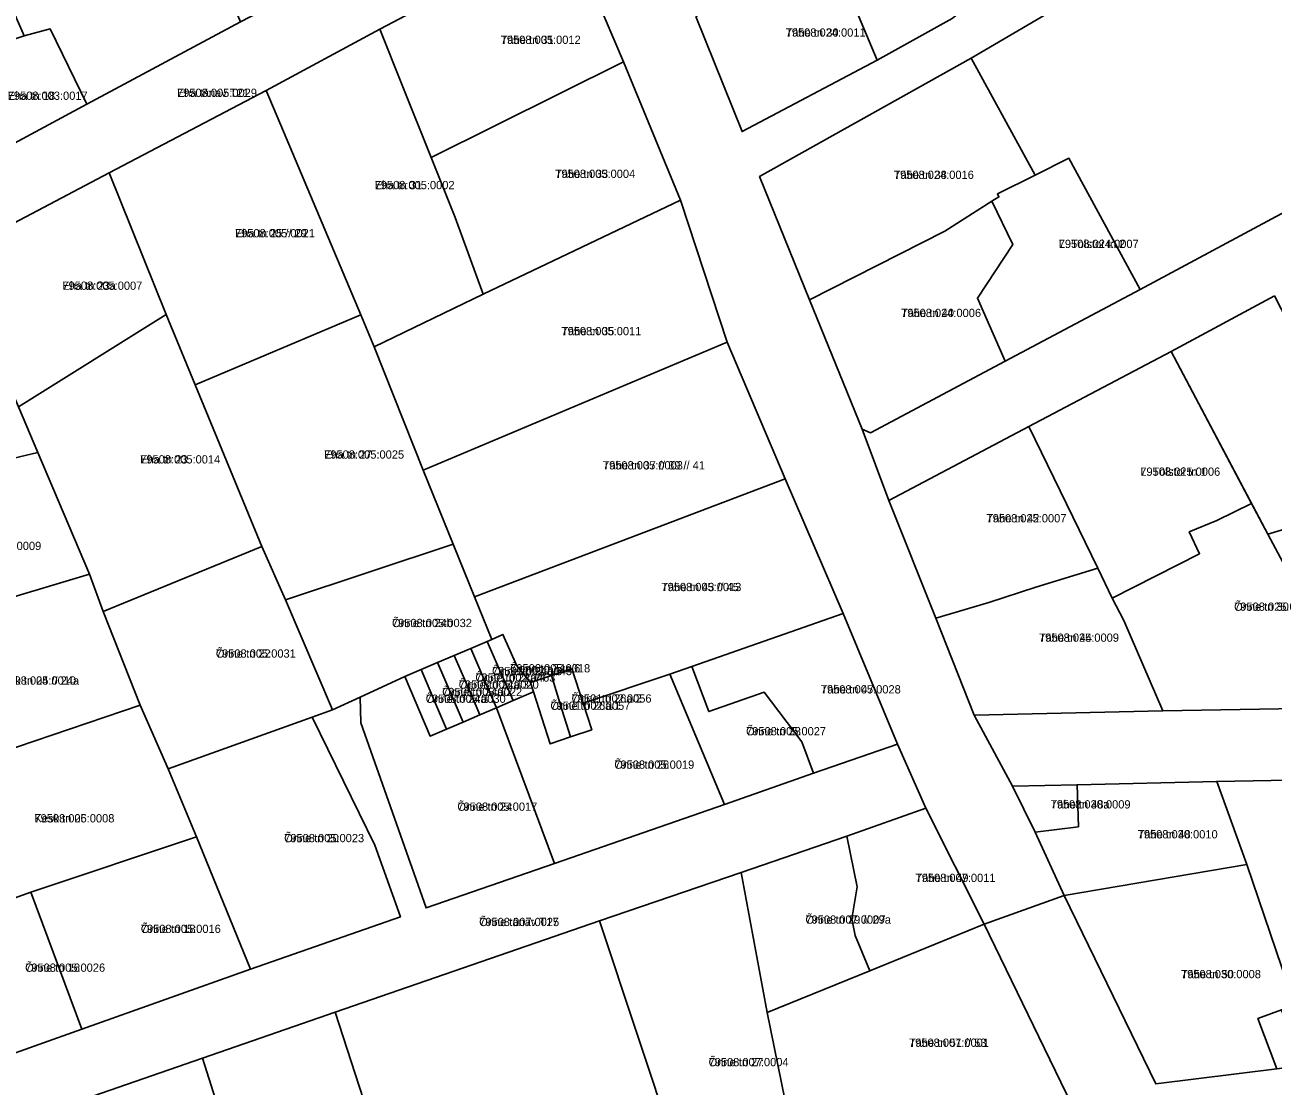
# Model space of a CAD drawing. Extents: x 643847 to 663718, y 6468443 to 6482775.
# Drawn here: x 659488 to 659714.4, y 6472933.3 to 6473125.8 of the extents above; entities that cross this region are included whole.
import ezdxf

# ---------------------------------------------------------------- set-up
doc = ezdxf.new("R2010")
doc.units = 0
for name, color, linetype in [('L_AADRESS', 7, 'Continuous'), ('PIIR', 7, 'Continuous'), ('TUNNUS', 7, 'Continuous')]:
    doc.layers.add(name, color=color, linetype=linetype)

msp = doc.modelspace()

# ---------------------------------------------------------------- linework, layer by layer
at = {"layer": 'PIIR'}
for points in [[(659681.82, 6473132.82), (659692.33, 6473139.15), (659688.78, 6473146.07), (659700.61, 6473152.18), (659714.08, 6473159.95), (659725.92, 6473166.77), (659718.67, 6473180.2), (659704.02, 6473207.36), (659744.46, 6473228.72), (659756.6, 6473235.13), (659761.09, 6473226.61), (659770.31, 6473231.48), (659792.99, 6473188.2), (659769.39, 6473178.69), (659761.04, 6473174.19), (659722.5, 6473153.43), (659721.17, 6473150.69), (659728.54, 6473138.29), (659747.13, 6473108.37), (659690.26, 6473077.81), (659677.34, 6473101.62), (659671.2, 6473098.57), (659659.6, 6473119.76)], [(659449.24, 6473070.61), (659447.76, 6473083.78), (659476.7, 6473099.33), (659499.18, 6473111.42), (659527.05, 6473126.35), (659540.35, 6473133.3), (659553.98, 6473140.48), (659581.5, 6473154.88), (659586.38, 6473142.98), (659552.34, 6473125.05), (659531.71, 6473113.93), (659503.26, 6473098.96), (659475.01, 6473084.1)], [(659499.18, 6473111.42), (659492.56, 6473125.09), (659487.81, 6473123.82), (659483.16, 6473134.43), (659488.22, 6473136.78), (659516.93, 6473150.1), (659527.05, 6473126.35)], [(659659.51, 6473129.64), (659656.17, 6473126.98), (659642.56, 6473119.43), (659633.56, 6473140.91), (659646.88, 6473148.21), (659651.28, 6473150.3)], [(659596.53, 6473119.1), (659561.65, 6473101.73), (659556.4, 6473114.87), (659552.34, 6473125.05), (659586.38, 6473142.98)], [(659609.69, 6473127.31), (659633.56, 6473140.91), (659642.56, 6473119.43), (659618.05, 6473106.44)], [(659476.7, 6473099.33), (659468.57, 6473117.42), (659487.81, 6473123.82), (659492.56, 6473125.09), (659499.18, 6473111.42)], [(659552.34, 6473125.05), (659556.4, 6473114.87), (659561.65, 6473101.73), (659565.99, 6473090.86), (659571.09, 6473076.98), (659551.31, 6473067.41), (659548.88, 6473073.18), (659534.85, 6473106.49), (659531.71, 6473113.93)], [(659606.86, 6473093.99), (659571.09, 6473076.98), (659565.99, 6473090.86), (659561.65, 6473101.73), (659596.53, 6473119.1)], [(659621.23, 6473098.29), (659659.6, 6473119.76), (659671.2, 6473098.57), (659664.36, 6473095.14), (659664.63, 6473094.61), (659663.37, 6473093.8), (659654.85, 6473088.39), (659630.28, 6473075.95)], [(659531.71, 6473113.93), (659534.85, 6473106.49), (659548.88, 6473073.18), (659518.87, 6473060.51), (659513.6, 6473073.27), (659503.26, 6473098.96)], [(659665.77, 6473064.79), (659660.73, 6473076.22), (659667.14, 6473085.95), (659663.37, 6473093.8), (659664.63, 6473094.61), (659664.36, 6473095.14), (659671.2, 6473098.57), (659677.34, 6473101.62), (659690.26, 6473077.81)], [(659503.26, 6473098.96), (659513.6, 6473073.27), (659486.81, 6473056.52), (659475.01, 6473084.1)], [(659615.32, 6473068.26), (659560.2, 6473045.02), (659551.31, 6473067.41), (659571.09, 6473076.98), (659606.86, 6473093.99)], [(659630.28, 6473075.95), (659654.85, 6473088.39), (659663.37, 6473093.8), (659667.14, 6473085.95), (659660.73, 6473076.22), (659665.77, 6473064.79), (659641.37, 6473051.81), (659639.84, 6473052.43)], [(659475.01, 6473084.1), (659486.81, 6473056.52), (659490.34, 6473048.24), (659453.91, 6473039.64), (659449.24, 6473070.61)], [(659714.62, 6473076.66), (659724.18, 6473058.05), (659733.46, 6473039.47), (659713.42, 6473033.39), (659695.86, 6473066.57)], [(659513.6, 6473073.27), (659518.87, 6473060.51), (659530.97, 6473031.18), (659502.19, 6473019.39), (659499.69, 6473026.15), (659490.34, 6473048.24), (659486.81, 6473056.52)], [(659518.87, 6473060.51), (659548.88, 6473073.18), (659551.31, 6473067.41), (659560.2, 6473045.02), (659565.64, 6473031.57), (659535.25, 6473021.51), (659530.97, 6473031.18)], [(659625.86, 6473043.42), (659569.49, 6473022.03), (659560.2, 6473045.02), (659615.32, 6473068.26)], [(659695.86, 6473066.57), (659710.48, 6473038.95), (659704.14, 6473035.91), (659699.16, 6473033.8), (659701.04, 6473029.86), (659685.18, 6473021.77), (659682.59, 6473027.21), (659670.08, 6473052.94)], [(659644.64, 6473039.5), (659670.08, 6473052.94), (659682.59, 6473027.21), (659671.31, 6473023.8), (659662.83, 6473021.03), (659653.17, 6473018.15)], [(659453.91, 6473039.64), (659490.34, 6473048.24), (659499.69, 6473026.15), (659479.28, 6473020.02), (659457.21, 6473012.83)], [(659636.37, 6473018.98), (659608.94, 6473009.41), (659604.92, 6473008.01), (659589.23, 6473002.71), (659587.18, 6473008.99), (659583.49, 6473007.74), (659579.66, 6473006.47), (659577.2, 6473009.52), (659574.68, 6473015.2), (659572.64, 6473014.3), (659569.49, 6473022.03), (659625.86, 6473043.42)], [(659729.43, 6473001.98), (659728.59, 6473005.04), (659713.42, 6473033.39), (659733.46, 6473039.47), (659748.41, 6473043.42), (659759.89, 6473002.34)], [(659713.42, 6473033.39), (659728.59, 6473005.04), (659729.43, 6473001.98), (659694.35, 6473001.32), (659687.3, 6473017.73), (659685.18, 6473021.77), (659701.04, 6473029.86), (659699.16, 6473033.8), (659704.14, 6473035.91), (659710.48, 6473038.95)], [(659535.25, 6473021.51), (659543.78, 6473001.52), (659540.06, 6473000.2), (659513.93, 6472990.82), (659508.88, 6473002.36), (659502.19, 6473019.39), (659530.97, 6473031.18)], [(659548.78, 6473003.84), (659543.78, 6473001.52), (659535.25, 6473021.51), (659565.64, 6473031.57), (659569.49, 6473022.03), (659572.64, 6473014.3), (659571.8, 6473013.94), (659568.85, 6473012.67), (659565.86, 6473011.41), (659562.83, 6473010.12), (659559.84, 6473008.85), (659556.91, 6473007.6)], [(659457.21, 6473012.83), (659479.28, 6473020.02), (659499.69, 6473026.15), (659502.19, 6473019.39), (659508.88, 6473002.36), (659460.74, 6472986.05)], [(659653.17, 6473018.15), (659662.83, 6473021.03), (659671.31, 6473023.8), (659682.59, 6473027.21), (659685.18, 6473021.77), (659687.3, 6473017.73), (659694.35, 6473001.32), (659660.17, 6473000.56)], [(659608.94, 6473009.41), (659636.37, 6473018.98), (659646.26, 6472995.33), (659630.99, 6472990.01), (659628.87, 6472995.7), (659622.04, 6473004.75), (659612.02, 6473001.21)], [(659576.54, 6473003.22), (659574.79, 6473007.17), (659571.8, 6473013.94), (659572.64, 6473014.3), (659574.68, 6473015.2), (659577.2, 6473009.52), (659579.66, 6473006.47), (659580.21, 6473004.8)], [(659571.77, 6473005.87), (659573.49, 6473001.9), (659570.5, 6473000.62), (659568.78, 6473004.62), (659565.86, 6473011.41), (659568.85, 6473012.67)], [(659574.79, 6473007.17), (659576.54, 6473003.22), (659573.49, 6473001.9), (659571.77, 6473005.87), (659568.85, 6473012.67), (659571.8, 6473013.94)], [(659564.43, 6472998.01), (659562.27, 6473003.1), (659559.84, 6473008.85), (659562.83, 6473010.12), (659565.29, 6473004.4), (659567.47, 6472999.32)], [(659567.47, 6472999.32), (659565.29, 6473004.4), (659562.83, 6473010.12), (659565.86, 6473011.41), (659568.78, 6473004.62), (659570.5, 6473000.62)], [(659564.43, 6472998.01), (659561.5, 6472996.75), (659556.91, 6473007.6), (659559.84, 6473008.85), (659562.27, 6473003.1)], [(659584.05, 6472973.67), (659573.49, 6473001.9), (659576.54, 6473003.22), (659580.21, 6473004.8), (659581.71, 6473000.06), (659583.23, 6472995.36), (659586.92, 6472996.63), (659590.77, 6472997.93), (659589.23, 6473002.71), (659604.92, 6473008.01), (659614.86, 6472984.38)], [(659589.23, 6473002.71), (659590.77, 6472997.93), (659586.92, 6472996.63), (659585.44, 6473001.4), (659583.49, 6473007.74), (659587.18, 6473008.99)], [(659604.92, 6473008.01), (659608.94, 6473009.41), (659612.02, 6473001.21), (659622.04, 6473004.75), (659628.87, 6472995.7), (659630.99, 6472990.01), (659614.86, 6472984.38)], [(659560.75, 6472965.58), (659548.9, 6472999.17), (659548.78, 6473003.84), (659556.91, 6473007.6), (659561.5, 6472996.75), (659564.43, 6472998.01), (659567.47, 6472999.32), (659570.5, 6473000.62), (659573.49, 6473001.9), (659584.05, 6472973.67)], [(659585.44, 6473001.4), (659586.92, 6472996.63), (659583.23, 6472995.36), (659581.71, 6473000.06), (659580.21, 6473004.8), (659579.66, 6473006.47), (659583.49, 6473007.74)], [(659469.29, 6472920.74), (659467.66, 6472932.75), (659482.66, 6472938.01), (659498.31, 6472943.6), (659528.87, 6472954.49), (659556.08, 6472963.96), (659551.43, 6472976.97), (659540.06, 6473000.2), (659543.78, 6473001.52), (659548.78, 6473003.84), (659548.9, 6472999.17), (659560.75, 6472965.58), (659584.05, 6472973.67), (659614.86, 6472984.38), (659630.99, 6472990.01), (659646.26, 6472995.33), (659651.39, 6472983.7), (659637.07, 6472978.61), (659617.89, 6472972), (659592.17, 6472963.23), (659544.25, 6472946.66), (659520.18, 6472938.33), (659495.73, 6472929.88)], [(659460.74, 6472986.05), (659508.88, 6473002.36), (659513.93, 6472990.82), (659519.1, 6472978.48), (659489.03, 6472968.43), (659477.73, 6472964.39), (659464.2, 6472959.84)], [(659678.8, 6472987.93), (659667.08, 6472987.68), (659660.17, 6473000.56), (659694.35, 6473001.32), (659729.43, 6473001.98), (659759.89, 6473002.34), (659789.76, 6473002.61), (659791.38, 6472990.01), (659763.68, 6472989.7), (659733.77, 6472989.07), (659704.16, 6472988.53)], [(659513.93, 6472990.82), (659540.06, 6473000.2), (659551.43, 6472976.97), (659556.08, 6472963.96), (659528.87, 6472954.49), (659519.1, 6472978.48)], [(659667.08, 6472987.68), (659678.8, 6472987.93), (659679.06, 6472980.33), (659671.2, 6472979.34)], [(659671.2, 6472979.34), (659679.06, 6472980.33), (659678.8, 6472987.93), (659704.16, 6472988.53), (659709.6, 6472973.45), (659676.47, 6472967.86)], [(659733.77, 6472989.07), (659747.46, 6472939.85), (659726.36, 6472937.82), (659725.08, 6472943.28), (659722.69, 6472949.57), (659718.68, 6472948.68), (659718.08, 6472948.55), (659709.6, 6472973.45), (659704.16, 6472988.53)], [(659661.98, 6472962.61), (659641.22, 6472954.16), (659638.58, 6472960.6), (659637.95, 6472963.59), (659638.9, 6472969.39), (659637.07, 6472978.61), (659651.39, 6472983.7)], [(659498.31, 6472943.6), (659489.03, 6472968.43), (659519.1, 6472978.48), (659528.87, 6472954.49)], [(659638.9, 6472969.39), (659637.95, 6472963.59), (659638.58, 6472960.6), (659641.22, 6472954.16), (659622.63, 6472946.59), (659617.89, 6472972), (659637.07, 6472978.61)], [(659617.89, 6472972), (659622.63, 6472946.59), (659628.41, 6472918.15), (659631.79, 6472905.23), (659612.59, 6472901.91), (659592.17, 6472963.23)], [(659676.47, 6472967.86), (659709.6, 6472973.45), (659718.08, 6472948.55), (659718.68, 6472948.68), (659718.86, 6472948.18), (659715.87, 6472947.09), (659711.61, 6472945.53), (659715.05, 6472936.4), (659693.11, 6472933.65)], [(659498.31, 6472943.6), (659482.66, 6472938.01), (659477.73, 6472964.39), (659489.03, 6472968.43)], [(659592.17, 6472963.23), (659612.59, 6472901.91), (659561.79, 6472892.6), (659544.25, 6472946.66)], [(659677.88, 6472929.85), (659628.41, 6472918.15), (659622.63, 6472946.59), (659641.22, 6472954.16), (659661.98, 6472962.61)], [(659520.17, 6472938.33), (659544.25, 6472946.66), (659561.79, 6472892.6), (659537.58, 6472887.78), (659526.44, 6472918.66)], [(659711.61, 6472945.53), (659715.87, 6472947.09), (659718.24, 6472940.76), (659719.66, 6472936.98), (659715.05, 6472936.4)], [(659507.26, 6472895.16), (659495.73, 6472929.88), (659520.17, 6472938.33), (659526.44, 6472918.66), (659537.58, 6472887.78), (659511.49, 6472883.5)]]:
    msp.add_lwpolyline(points, close=True, dxfattribs=at)
for points in [[(659681.82, 6473132.82), (659659.6, 6473119.76), (659621.23, 6473098.29), (659630.28, 6473075.95), (659639.84, 6473052.43), (659644.64, 6473039.5), (659653.17, 6473018.15), (659660.17, 6473000.56), (659667.08, 6472987.68), (659671.2, 6472979.34), (659676.47, 6472967.86), (659661.98, 6472962.61), (659651.39, 6472983.7), (659646.26, 6472995.33), (659636.37, 6473018.98), (659625.86, 6473043.42), (659615.32, 6473068.26), (659606.86, 6473093.99), (659596.53, 6473119.1), (659586.38, 6473142.98)], [(659609.69, 6473127.31), (659618.05, 6473106.44), (659642.56, 6473119.43), (659656.17, 6473126.98)], [(659714.62, 6473076.66), (659695.86, 6473066.57), (659670.08, 6473052.94), (659644.64, 6473039.5), (659639.84, 6473052.43), (659641.37, 6473051.81), (659665.77, 6473064.79), (659690.26, 6473077.81), (659747.13, 6473108.37)], [(659702.07, 6472825.81), (659699.45, 6472839.66), (659696.38, 6472856.08), (659694.76, 6472864.74), (659688.34, 6472893.87), (659687.31, 6472897.88), (659685.41, 6472905.3), (659679.6, 6472926.12), (659677.88, 6472929.85), (659661.98, 6472962.61), (659676.47, 6472967.86), (659693.11, 6472933.65), (659715.05, 6472936.4), (659719.66, 6472936.98), (659722.92, 6472937.38), (659726.36, 6472937.82), (659727.87, 6472932.88), (659695.39, 6472928.8), (659706.3, 6472905.59), (659710.07, 6472886.41), (659720, 6472839.17), (659721.91, 6472827.14)]]:
    msp.add_lwpolyline(points, dxfattribs=at)

# ---------------------------------------------------------------- texts
at = {"layer": 'L_AADRESS'}
for s, p in [('Tähe tn 31', (659574.28, 6473122.36)), ('Tähe tn 30', (659625.96, 6473123.68)), ('Eha tänav T21', (659515.56, 6473112.74)), ('Eha tn 18', (659484.85, 6473112.21)), ('Tähe tn 33', (659584.16, 6473098.04)), ('Tähe tn 38', (659645.59, 6473097.86)), ('Eha tn 31', (659551.4, 6473096)), ('Eha tn 25 // 29', (659526.07, 6473087.26)), ('L. Tolstoi tn 2', (659675.49, 6473085.33)), ('Eha tn 23a', (659494.77, 6473077.74)), ('Tähe tn 40', (659646.9, 6473072.8)), ('Tähe tn 35', (659585.28, 6473069.5)), ('Eha tn 27', (659542.25, 6473047.11)), ('Eha tn 23', (659508.89, 6473046.23)), ('Tähe tn 37 // 39 // 41', (659592.81, 6473045.15)), ('L. Tolstoi tn 1', (659690.28, 6473044)), ('Tähe tn 42', (659662.38, 6473035.54)), ('Tähe tn 43 // 45', (659603.42, 6473023.07)), ('Õnne tn 30', (659707.3, 6473019.5)), ('Õnne tn 24b', (659554.55, 6473016.54)), ('Tähe tn 44', (659671.91, 6473013.88)), ('Õnne tn 22', (659522.61, 6473011)), ('Õnne tn 24a/6', (659576, 6473008.32)), ('Õnne tn 24a/4', (659569.68, 6473006.64)), ('Õnne tn 24a/5', (659572.7, 6473007.82)), ('Kesk tn 24 // 24a', (659482.75, 6473006.1)), ('Õnne tn 24a/2', (659563.66, 6473004.02)), ('Õnne tn 24a/3', (659566.66, 6473005.37)), ('Tähe tn 47', (659632.33, 6473004.5)), ('Õnne tn 24a/1', (659560.67, 6473002.8)), ('Õnne tn 26a/1', (659583.29, 6473001.53)), ('Õnne tn 26a/2', (659587.13, 6473002.84)), ('Õnne tn 28', (659618.78, 6472996.9)), ('Õnne tn 26', (659594.88, 6472990.84)), ('Õnne tn 24', (659566.41, 6472983.21)), ('Tähe tn 48a', (659674.01, 6472983.63)), ('Kesk tn 26', (659489.7, 6472981.1)), ('Õnne tn 20', (659535, 6472977.51)), ('Tähe tn 48', (659689.81, 6472978.2)), ('Tähe tn 49', (659649.52, 6472970.29)), ('Õnne tn 18', (659509, 6472961.04)), ('Õnne tänav T17', (659570.37, 6472962.29)), ('Õnne tn 29 // 29a', (659629.55, 6472962.72)), ('Õnne tn 16', (659488.02, 6472954)), ('Tähe tn 50', (659697.66, 6472952.83)), ('Tähe tn 51 // 53', (659648.33, 6472940.38)), ('Õnne tn 27', (659611.98, 6472936.86))]:
    msp.add_text(s, height=1.5, dxfattribs=at).set_placement(p)
at = {"layer": 'TUNNUS'}
for s, p in [('79508:005:0012', (659574.28, 6473122.36)), ('79508:024:0011', (659625.96, 6473123.68)), ('79508:005:0029', (659515.56, 6473112.74)), ('79508:003:0017', (659484.85, 6473112.21)), ('79508:005:0004', (659584.16, 6473098.04)), ('79508:024:0016', (659645.59, 6473097.86)), ('79508:005:0002', (659551.4, 6473096)), ('79508:005:0021', (659526.07, 6473087.26)), ('79508:024:0007', (659675.49, 6473085.33)), ('79508:005:0007', (659494.77, 6473077.74)), ('79508:024:0006', (659646.9, 6473072.8)), ('79508:005:0011', (659585.28, 6473069.5)), ('79508:005:0025', (659542.25, 6473047.11)), ('79508:005:0014', (659508.89, 6473046.23)), ('79508:005:0003', (659592.81, 6473045.15)), ('79508:025:0006', (659690.28, 6473044)), ('79508:025:0007', (659662.38, 6473035.54)), ('79508:005:0009', (659476.43, 6473030.53)), ('79508:005:0013', (659603.42, 6473023.07)), ('79508:025:0008', (659707.3, 6473019.5)), ('79508:005:0032', (659554.55, 6473016.54)), ('79508:025:0009', (659671.91, 6473013.88)), ('79508:005:0031', (659522.61, 6473011)), ('79501:002:0463', (659569.68, 6473006.64)), ('79501:002:0043', (659572.7, 6473007.82)), ('79508:005:0018', (659576, 6473008.32)), ('79508:005:0010', (659482.75, 6473006.1)), ('79508:005:0022', (659563.66, 6473004.02)), ('79508:005:0020', (659566.66, 6473005.37)), ('79508:005:0028', (659632.33, 6473004.5)), ('79508:005:0030', (659560.67, 6473002.8)), ('79501:002:0056', (659587.13, 6473002.84)), ('79501:002:0057', (659583.29, 6473001.53)), ('79508:005:0027', (659618.78, 6472996.9)), ('79508:005:0019', (659594.88, 6472990.84)), ('79508:030:0009', (659674.01, 6472983.63)), ('79508:005:0017', (659566.41, 6472983.21)), ('79508:005:0008', (659489.7, 6472981.1)), ('79508:005:0023', (659535, 6472977.51)), ('79508:030:0010', (659689.81, 6472978.2)), ('79508:007:0011', (659649.52, 6472970.29)), ('79508:005:0016', (659509, 6472961.04)), ('79508:007:0025', (659570.37, 6472962.29)), ('79508:007:0007', (659629.55, 6472962.72)), ('79508:005:0026', (659488.02, 6472954)), ('79508:030:0008', (659697.66, 6472952.83)), ('79508:007:0001', (659648.33, 6472940.38)), ('79508:007:0004', (659611.98, 6472936.86))]:
    msp.add_text(s, height=1.5, dxfattribs=at).set_placement(p)

doc.saveas('drawing.dxf')
